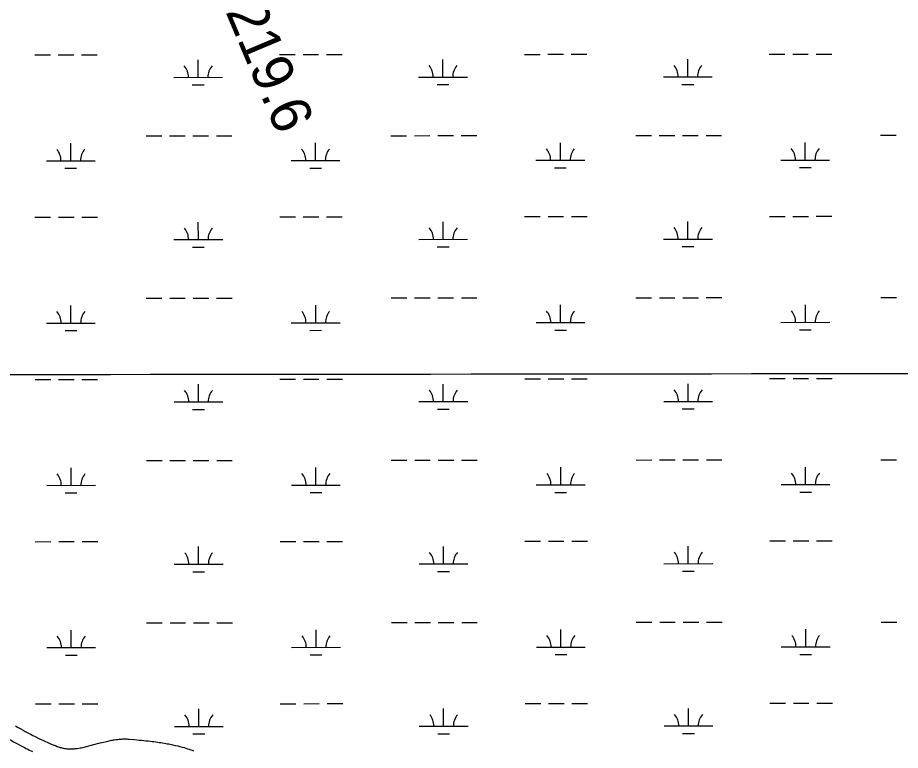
# Model space of a CAD drawing. Extents: x 3297753 to 3335611, y 652252 to 677623.
# Drawn here: x 3319667 to 3321476, y 665967 to 667469 of the extents above; entities that cross this region are included whole.
import ezdxf

# ---------------------------------------------------------------- set-up
doc = ezdxf.new("R2010")
doc.units = 0
for name, color, linetype in [('V-GRID-MAJR', 7, 'Continuous'), ('V-RIVR-RANG-IDEN', 7, 'Continuous'), ('V-ROAD-CNTR', 7, 'Continuous'), ('V-WETL-SWMP', 7, 'Continuous')]:
    doc.layers.add(name, color=color, linetype=linetype)

msp = doc.modelspace()

# ---------------------------------------------------------------- linework, layer by layer
at = {"layer": 'V-GRID-MAJR'}
msp.add_spline([(3301864.932, 666722.723), (3307122.83, 666726.164), (3312380.728, 666730.37), (3317638.625, 666735.341), (3322896.522, 666741.077), (3328154.418, 666747.577), (3333412.313, 666754.8420000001), (3333412.3140000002, 666754.8420000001)], degree=3, dxfattribs=at)
at = {"layer": 'V-ROAD-CNTR'}
for points in [[(3319593.0057765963, 666022.5149281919), (3319595.87877085, 666020.69593183), (3319598.135766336, 666019.296934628), (3319601.512759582, 666017.2549387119), (3319604.8877528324, 666015.2809426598), (3319613.1337363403, 666010.526952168), (3319628.47370566, 666001.65096992), (3319635.2006922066, 665997.7719776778), (3319641.5236795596, 665994.1489849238), (3319647.471667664, 665990.76599169), (3319653.06865647, 665987.6149979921), (3319658.335645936, 665984.68100386), (3319663.295636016, 665981.9500093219), (3319667.969626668, 665979.4110144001), (3319672.367617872, 665977.0520191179), (3319676.512609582, 665974.8600235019), (3319680.4166017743, 665972.8240275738), (3319684.0925944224, 665970.9340313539), (3319687.554587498, 665969.1780348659), (3319690.8345809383, 665967.538038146), (3319696.9685686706, 665964.535044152)], [(3319662.245638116, 666016.8759394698), (3319667.7266271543, 666013.7889456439), (3319672.869616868, 666010.924951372), (3319677.6916072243, 666008.269956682), (3319682.2175981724, 666005.8109615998), (3319686.4695896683, 666003.531966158), (3319690.4625816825, 666001.419970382), (3319694.212574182, 665999.4639742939), (3319697.736567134, 665997.6519779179), (3319701.0485605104, 665995.9719812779), (3319704.140554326, 665994.42598437), (3319710.014542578, 665991.548990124), (3319715.16353228, 665989.0979950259), (3319719.6895232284, 665986.99599923), (3319723.6675152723, 665985.195002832), (3319727.162508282, 665983.6480059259), (3319730.234502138, 665982.31600859), (3319732.9104967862, 665981.1770108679), (3319737.6784872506, 665979.2000148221), (3319741.254480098, 665977.7600177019), (3319743.927474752, 665976.709019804), (3319748.000466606, 665975.149022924), (3319752.0134585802, 665973.662025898), (3319753.8574548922, 665973.024027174), (3319755.6024514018, 665972.48102826), (3319757.321447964, 665972.0040292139), (3319759.0264445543, 665971.5860300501), (3319760.719441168, 665971.222030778), (3319762.390437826, 665970.9100314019), (3319764.049434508, 665970.64603193), (3319765.697431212, 665970.4270323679), (3319767.327427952, 665970.2510327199), (3319768.947424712, 665970.1150329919), (3319770.556421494, 665970.0150331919), (3319772.146418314, 665969.9510333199), (3319773.72841515, 665969.9200333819), (3319775.3024120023, 665969.9190333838), (3319776.862408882, 665969.9460333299), (3319778.4104057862, 665970.0010332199), (3319779.9424027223, 665970.079033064), (3319781.462399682, 665970.1820328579), (3319782.974396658, 665970.3050326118), (3319784.47339366, 665970.4490323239), (3319785.914390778, 665970.6060320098), (3319788.90838479, 665970.988031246), (3319791.801379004, 665971.423030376), (3319794.639373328, 665971.905029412), (3319797.416367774, 665972.4260283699), (3319800.1333623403, 665972.978027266), (3319802.7903570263, 665973.5530261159), (3319805.3913518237, 665974.1470249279), (3319807.905346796, 665974.745023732), (3319812.9083367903, 665975.99602123), (3319817.622327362, 665977.2300187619), (3319835.8372909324, 665982.1510089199), (3319839.359283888, 665983.073007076), (3319842.665277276, 665983.9150053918), (3319845.791271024, 665984.684003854), (3319848.739265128, 665985.3820024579), (3319851.517259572, 665986.0110012), (3319854.13825433, 665986.5770000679), (3319856.60824939, 665987.0829990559), (3319858.936244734, 665987.533998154), (3319861.131240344, 665987.933997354), (3319863.1952362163, 665988.28599665), (3319865.1802322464, 665988.6039960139), (3319868.800225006, 665989.1209949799), (3319872.031218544, 665989.5129941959), (3319874.8802128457, 665989.7979936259), (3319877.382207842, 665990.0009932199), (3319879.582203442, 665990.1409929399), (3319881.5151995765, 665990.232992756), (3319883.2611960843, 665990.2909926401), (3319886.180190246, 665990.3299925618), (3319888.4321857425, 665990.308992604), (3319890.174182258, 665990.2629926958), (3319892.6911772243, 665990.1449929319), (3319895.056172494, 665989.978993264)], [(3319895.2701720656, 665989.9619932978), (3319905.9091507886, 665989.059995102), (3319915.91313078, 665988.1559969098), (3319920.631121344, 665987.701997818), (3319925.194112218, 665987.243998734), (3319929.621103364, 665986.7779996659), (3319933.9140947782, 665986.3030006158), (3319938.0750864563, 665985.8200015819), (3319942.1100783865, 665985.3280025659), (3319946.02307056, 665984.8260035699), (3319949.8160629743, 665984.3170045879), (3319953.496055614, 665983.798005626), (3319957.0620484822, 665983.2700066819), (3319960.5170415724, 665982.73600775), (3319963.866034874, 665982.195008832), (3319967.1160283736, 665981.647009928), (3319970.267022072, 665981.0930110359), (3319973.3180159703, 665980.5340121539), (3319976.2740100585, 665979.972013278), (3319979.1660042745, 665979.4010144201), (3319984.6969932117, 665978.248016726), (3319989.9119827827, 665977.085019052), (3319994.803972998, 665975.9220213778), (3319999.39296382, 665974.76602369), (3320003.6949552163, 665973.6220259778), (3320007.7299471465, 665972.4950282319), (3320011.5129395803, 665971.387030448), (3320015.0579324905, 665970.3050326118), (3320018.385925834, 665969.249034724), (3320021.506919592, 665968.2200367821), (3320024.42791375, 665967.224038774), (3320027.169908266, 665966.259040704)]]:
    msp.add_lwpolyline(points, dxfattribs=at)
at = {"layer": 'V-WETL-SWMP'}
for p, q in [((3319701.848285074, 667392.7695407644), (3319733.8482679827, 667392.8021016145)), ((3319749.8482594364, 667392.8183820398), (3319781.848242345, 667392.8509428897)), ((3319797.848233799, 667392.8672233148), (3319829.8482167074, 667392.8997841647)), ((3320203.7560169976, 667393.2802454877), (3320235.755999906, 667393.3128063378)), ((3320251.7559913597, 667393.3290867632), (3320283.7559742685, 667393.3616476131)), ((3320299.7559657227, 667393.3779280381), (3320331.755948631, 667393.410488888)), ((3320705.6637489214, 667393.7909502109), (3320737.66373183, 667393.8235110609)), ((3320753.663723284, 667393.8397914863), (3320785.6637061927, 667393.8723523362)), ((3320801.6636976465, 667393.8886327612), (3320833.663680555, 667393.9211936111)), ((3321207.5714808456, 667394.3016549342), (3321239.571463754, 667394.3342157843)), ((3321255.571455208, 667394.3504962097), (3321287.571438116, 667394.3830570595)), ((3321303.57142957, 667394.3993374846), (3321335.5714124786, 667394.4318983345)), ((3320036.7393543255, 667346.6802836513), (3320036.702720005, 667382.6802602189)), ((3320538.647086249, 667347.1909883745), (3320538.6104519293, 667383.190964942)), ((3321040.554818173, 667347.7016930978), (3321040.518183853, 667383.7016696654)), ((3319986.739381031, 667346.6294073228), (3320086.73932762, 667346.7311599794)), ((3320488.6471129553, 667347.140112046), (3320588.6470595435, 667347.2418647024)), ((3320990.554844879, 667347.6508167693), (3321090.5547914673, 667347.7525694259)), ((3320024.7550636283, 667331.2370833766), (3320048.75505081, 667331.2615040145)), ((3320526.6627955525, 667331.7477880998), (3320550.662782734, 667331.7722087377)), ((3321028.5705274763, 667332.2584928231), (3321052.5705146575, 667332.282913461)), ((3319978.017572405, 667226.5494864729), (3320010.017555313, 667226.582047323)), ((3320026.0175467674, 667226.5983277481), (3320058.0175296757, 667226.6308885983)), ((3320074.0175211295, 667226.6471690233), (3320106.0175040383, 667226.6797298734)), ((3320431.9253299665, 667227.011349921), (3320463.925312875, 667227.0439107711)), ((3320479.925304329, 667227.0601911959), (3320511.9252872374, 667227.0927520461)), ((3320527.9252786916, 667227.1090324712), (3320559.9252615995, 667227.1415933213)), ((3320575.9252530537, 667227.1578737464), (3320607.9252359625, 667227.1904345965)), ((3320933.83306189, 667227.5220546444), (3320965.833044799, 667227.5546154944)), ((3320981.833036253, 667227.5708959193), (3321013.833019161, 667227.6034567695)), ((3321029.8330106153, 667227.6197371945), (3321061.8329935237, 667227.6522980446)), ((3321077.832984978, 667227.6685784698), (3321109.8329678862, 667227.7011393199)), ((3321435.7407938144, 667228.0327593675), (3321467.740776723, 667228.0653202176)), ((3319775.477316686, 667175.6013767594), (3319775.4406823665, 667211.6013533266)), ((3319930.0175980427, 667226.5006451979), (3319962.0175809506, 667226.5332060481)), ((3320277.3850486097, 667176.1120814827), (3320277.34841429, 667212.1120580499)), ((3320779.292780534, 667176.6227862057), (3320779.256146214, 667212.6227627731)), ((3321281.200512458, 667177.1334909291), (3321281.1638781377, 667213.1334674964)), ((3319725.4773433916, 667175.5505004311), (3319825.4772899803, 667175.6522530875)), ((3320227.3850753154, 667176.0612051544), (3320327.385021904, 667176.1629578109)), ((3320729.2928072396, 667176.5719098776), (3320829.292753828, 667176.673662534)), ((3321231.200539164, 667177.0826146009), (3321331.200485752, 667177.1843672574)), ((3319763.4930259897, 667160.1581764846), (3319787.49301317, 667160.1825971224)), ((3320265.4007579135, 667160.6688812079), (3320289.4007450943, 667160.6933018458)), ((3320767.3084898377, 667161.1795859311), (3320791.3084770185, 667161.2040065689)), ((3321269.2162217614, 667161.6902906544), (3321293.2162089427, 667161.7147112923)), ((3319702.186821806, 667060.0947573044), (3319734.186804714, 667060.1273181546)), ((3319750.186796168, 667060.1435985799), (3319782.1867790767, 667060.1761594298)), ((3319798.186770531, 667060.1924398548), (3319830.1867534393, 667060.2250007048)), ((3320037.077891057, 667014.0055001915), (3320037.041256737, 667050.0054767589)), ((3320204.094553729, 667060.6054620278), (3320236.094536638, 667060.638022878)), ((3320252.0945280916, 667060.6543033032), (3320284.0945110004, 667060.6868641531)), ((3320300.094502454, 667060.7031445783), (3320332.0944853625, 667060.7357054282)), ((3320538.985622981, 667014.5162049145), (3320538.9489886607, 667050.5161814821)), ((3320706.0022856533, 667061.1161667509), (3320738.002268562, 667061.148727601)), ((3320754.0022600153, 667061.1650080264), (3320786.002242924, 667061.1975688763)), ((3320802.0022343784, 667061.2138493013), (3320834.0022172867, 667061.2464101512)), ((3321040.893354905, 667015.026909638), (3321040.856720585, 667051.0268862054)), ((3321207.9100175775, 667061.6268714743), (3321239.9100004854, 667061.6594323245)), ((3321255.9099919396, 667061.6757127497), (3321287.909974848, 667061.7082735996)), ((3321303.909966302, 667061.7245540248), (3321335.90994921, 667061.7571148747)), ((3319987.077917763, 667013.954623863), (3320087.077864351, 667014.0563765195)), ((3320488.985649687, 667014.4653285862), (3320588.9855962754, 667014.5670812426)), ((3320990.893381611, 667014.9760333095), (3321090.893328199, 667015.077785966)), ((3320025.09360036, 666998.5622999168), (3320049.0935875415, 666998.5867205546)), ((3320527.001332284, 666999.0730046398), (3320551.0013194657, 666999.0974252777)), ((3321028.909064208, 666999.5837093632), (3321052.9090513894, 666999.6081300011)), ((3319930.356134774, 666893.825861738), (3319962.3561176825, 666893.8584225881)), ((3319978.3561091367, 666893.874703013), (3320010.356092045, 666893.9072638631)), ((3320026.356083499, 666893.9235442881), (3320058.356066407, 666893.9561051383)), ((3320074.3560578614, 666893.9723855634), (3320106.35604077, 666894.0049464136)), ((3320432.2638666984, 666894.3365664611), (3320464.2638496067, 666894.3691273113)), ((3320480.263841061, 666894.3854077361), (3320512.263823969, 666894.4179685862)), ((3320528.263815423, 666894.4342490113), (3320560.2637983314, 666894.4668098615)), ((3320576.2637897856, 666894.4830902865), (3320608.2637726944, 666894.5156511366)), ((3320934.171598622, 666894.8472711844), (3320966.1715815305, 666894.8798320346)), ((3320982.1715729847, 666894.8961124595), (3321014.171555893, 666894.9286733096)), ((3321030.171547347, 666894.9449537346), (3321062.1715302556, 666894.9775145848)), ((3321078.1715217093, 666894.9937950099), (3321110.1715046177, 666895.02635586)), ((3321436.079330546, 666895.3579759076), (3321468.0793134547, 666895.3905367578)), ((3319775.8158534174, 666842.9265932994), (3319775.7792190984, 666878.9265698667)), ((3320277.7235853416, 666843.4372980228), (3320277.6869510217, 666879.43727459)), ((3320779.631317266, 666843.9480027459), (3320779.594682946, 666879.9479793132)), ((3321281.5390491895, 666844.4587074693), (3321281.5024148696, 666880.4586840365)), ((3319725.815880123, 666842.8757169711), (3319825.815826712, 666842.9774696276)), ((3320227.7236120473, 666843.3864216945), (3320327.723558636, 666843.488174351)), ((3320729.6313439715, 666843.8971264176), (3320829.6312905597, 666843.9988790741)), ((3320767.6470265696, 666828.5048024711), (3320791.64701375, 666828.529223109)), ((3321231.539075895, 666844.407831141), (3321331.539022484, 666844.5095837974)), ((3321269.554758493, 666829.0155071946), (3321293.554745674, 666829.0399278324)), ((3319763.831562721, 666827.4833930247), (3319787.831549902, 666827.5078136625)), ((3320265.7392946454, 666827.9940977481), (3320289.739281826, 666828.018518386)), ((3319702.525358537, 666727.4199738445), (3319734.525341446, 666727.4525346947)), ((3319750.5253328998, 666727.46881512), (3319782.5253158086, 666727.5013759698)), ((3319798.5253072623, 666727.517656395), (3319830.5252901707, 666727.5502172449)), ((3320204.433090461, 666727.9306785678), (3320236.43307337, 666727.963239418)), ((3320252.433064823, 666727.9795198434), (3320284.433047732, 666728.0120806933)), ((3320300.433039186, 666728.0283611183), (3320332.4330220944, 666728.0609219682)), ((3320706.3408223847, 666728.441383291), (3320738.3408052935, 666728.4739441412)), ((3320754.3407967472, 666728.4902245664), (3320786.340779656, 666728.5227854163)), ((3320802.3407711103, 666728.5390658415), (3320834.340754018, 666728.5716266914)), ((3321208.248554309, 666728.9520880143), (3321240.2485372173, 666728.9846488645)), ((3321256.2485286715, 666729.0009292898), (3321288.2485115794, 666729.0334901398)), ((3321304.2485030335, 666729.0497705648), (3321336.248485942, 666729.0823314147)), ((3320037.416427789, 666681.3307167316), (3320037.3797934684, 666717.3306932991)), ((3320539.324159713, 666681.8414214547), (3320539.2875253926, 666717.8413980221)), ((3321041.2318916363, 666682.352126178), (3321041.195257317, 666718.3521027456)), ((3319987.4164544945, 666681.2798404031), (3320087.416401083, 666681.3815930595)), ((3320025.4321370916, 666665.8875164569), (3320049.4321242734, 666665.9119370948)), ((3320489.3241864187, 666681.7905451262), (3320589.3241330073, 666681.8922977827)), ((3320527.339869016, 666666.39822118), (3320551.3398561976, 666666.4226418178)), ((3320991.231918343, 666682.3012498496), (3321091.2318649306, 666682.403002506)), ((3321029.2476009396, 666666.9089259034), (3321053.247588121, 666666.9333465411)), ((3319930.694671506, 666561.1510782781), (3319962.6946544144, 666561.1836391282)), ((3319978.694645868, 666561.199919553), (3320010.6946287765, 666561.2324804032)), ((3320026.6946202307, 666561.2487608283), (3320058.694603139, 666561.2813216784)), ((3320074.6945945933, 666561.2976021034), (3320106.6945775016, 666561.3301629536)), ((3320432.6024034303, 666561.6617830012), (3320464.602386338, 666561.6943438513)), ((3320480.6023777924, 666561.7106242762), (3320512.6023607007, 666561.7431851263)), ((3320528.602352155, 666561.7594655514), (3320560.6023350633, 666561.7920264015)), ((3320576.602326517, 666561.8083068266), (3320608.602309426, 666561.8408676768)), ((3320934.5101353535, 666562.1724877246), (3320966.5101182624, 666562.2050485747)), ((3320982.5101097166, 666562.2213289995), (3321014.510092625, 666562.2538898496)), ((3321030.5100840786, 666562.2701702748), (3321062.510066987, 666562.3027311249)), ((3321078.510058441, 666562.3190115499), (3321110.5100413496, 666562.3515724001)), ((3321436.4178672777, 666562.6831924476), (3321468.4178501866, 666562.7157532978)), ((3319776.1543901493, 666510.2518098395), (3319776.11775583, 666546.2517864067)), ((3320278.062122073, 666510.7625145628), (3320278.0254877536, 666546.7624911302)), ((3320779.969853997, 666511.273219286), (3320779.9332196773, 666547.2731958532)), ((3321281.8775859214, 666511.7839240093), (3321281.840951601, 666547.7839005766)), ((3319726.154416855, 666510.2009335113), (3319826.154363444, 666510.3026861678)), ((3320228.062148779, 666510.7116382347), (3320328.0620953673, 666510.8133908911)), ((3320729.969880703, 666511.2223429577), (3320829.9698272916, 666511.3240956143)), ((3321231.877612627, 666511.7330476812), (3321331.8775592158, 666511.8348003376)), ((3319764.170099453, 666494.8086095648), (3319788.170086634, 666494.8330302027)), ((3320266.0778313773, 666495.3193142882), (3320290.0778185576, 666495.343734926)), ((3320767.985563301, 666495.8300190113), (3320791.985550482, 666495.8544396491)), ((3321269.8932952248, 666496.3407237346), (3321293.893282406, 666496.3651443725)), ((3319702.863895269, 666394.7451903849), (3319734.863878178, 666394.7777512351)), ((3319750.863869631, 666394.7940316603), (3319782.86385254, 666394.8265925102)), ((3319798.863843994, 666394.8428729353), (3319830.8638269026, 666394.8754337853)), ((3320204.7716271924, 666395.2558951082), (3320236.771610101, 666395.2884559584)), ((3320252.771601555, 666395.3047363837), (3320284.771584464, 666395.3372972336)), ((3320300.771575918, 666395.3535776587), (3320332.771558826, 666395.3861385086)), ((3320706.6793591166, 666395.7665998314), (3320738.6793420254, 666395.7991606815)), ((3320754.679333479, 666395.8154411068), (3320786.6793163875, 666395.8480019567)), ((3320802.6793078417, 666395.8642823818), (3320834.67929075, 666395.8968432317)), ((3321208.587091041, 666396.2773045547), (3321240.5870739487, 666396.3098654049)), ((3321256.587065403, 666396.3261458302), (3321288.5870483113, 666396.3587066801)), ((3321304.5870397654, 666396.3749871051), (3321336.587022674, 666396.407547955)), ((3320037.7549645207, 666348.6559332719), (3320037.7183302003, 666384.6559098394)), ((3320539.6626964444, 666349.166637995), (3320539.6260621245, 666385.1666145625)), ((3321041.570428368, 666349.6773427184), (3321041.5337940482, 666385.6773192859)), ((3319987.7549912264, 666348.6050569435), (3320087.754937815, 666348.7068095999)), ((3320489.66272315, 666349.1157616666), (3320589.6626697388, 666349.217514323)), ((3320991.5704550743, 666349.6264663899), (3321091.5704016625, 666349.7282190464)), ((3320025.7706738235, 666333.2127329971), (3320049.7706610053, 666333.237153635)), ((3320527.6784057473, 666333.7234377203), (3320551.678392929, 666333.7478583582)), ((3321029.5861376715, 666334.2341424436), (3321053.5861248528, 666334.2585630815)), ((3319776.4929268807, 666177.5770263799), (3319776.4562925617, 666213.5770029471)), ((3319931.0332082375, 666228.4762948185), (3319963.033191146, 666228.5088556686)), ((3319979.0331826, 666228.5251360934), (3320011.0331655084, 666228.5576969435)), ((3320027.0331569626, 666228.5739773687), (3320059.0331398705, 666228.6065382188)), ((3320075.0331313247, 666228.6228186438), (3320107.0331142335, 666228.655379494)), ((3320278.400658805, 666178.0877311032), (3320278.364024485, 666214.0877076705)), ((3320432.9409401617, 666228.9869995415), (3320464.94092307, 666229.0195603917)), ((3320480.9409145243, 666229.0358408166), (3320512.9408974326, 666229.0684016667)), ((3320528.9408888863, 666229.0846820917), (3320560.9408717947, 666229.1172429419)), ((3320576.940863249, 666229.133523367), (3320608.9408461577, 666229.1660842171)), ((3320780.308390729, 666178.5984358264), (3320780.271756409, 666214.5984123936)), ((3320934.8486720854, 666229.4977042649), (3320966.8486549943, 666229.5302651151)), ((3320982.848646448, 666229.5465455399), (3321014.8486293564, 666229.57910639)), ((3321030.8486208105, 666229.5953868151), (3321062.848603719, 666229.6279476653)), ((3321078.848595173, 666229.6442280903), (3321110.848578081, 666229.6767889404)), ((3321282.216122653, 666179.1091405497), (3321282.179488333, 666215.1091171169)), ((3321436.756404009, 666230.008408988), (3321468.756386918, 666230.0409698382)), ((3319726.492953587, 666177.5261500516), (3319826.4929001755, 666177.627902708)), ((3320228.4006855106, 666178.0368547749), (3320328.4006320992, 666178.1386074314)), ((3320730.308417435, 666178.5475594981), (3320830.3083640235, 666178.6493121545)), ((3321232.216149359, 666179.0582642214), (3321332.216095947, 666179.1600168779)), ((3319764.508636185, 666162.1338261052), (3319788.5086233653, 666162.158246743)), ((3320266.4163681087, 666162.6445308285), (3320290.4163552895, 666162.6689514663)), ((3320768.324100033, 666163.1552355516), (3320792.3240872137, 666163.1796561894)), ((3321270.2318319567, 666163.665940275), (3321294.2318191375, 666163.6903609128)), ((3319703.2024320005, 666062.0704069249), (3319735.2024149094, 666062.1029677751)), ((3319751.202406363, 666062.1192482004), (3319783.202389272, 666062.1518090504)), ((3319799.202380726, 666062.1680894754), (3319831.202363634, 666062.2006503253)), ((3320038.093501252, 666015.981149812), (3320038.056866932, 666051.9811263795)), ((3320205.1101639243, 666062.5811116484), (3320237.110146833, 666062.6136724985)), ((3320253.110138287, 666062.6299529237), (3320285.110121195, 666062.6625137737)), ((3320301.1101126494, 666062.6787941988), (3320333.1100955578, 666062.7113550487)), ((3320540.0012331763, 666016.4918545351), (3320539.964598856, 666052.4918311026)), ((3320707.0178958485, 666063.0918163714), (3320739.017878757, 666063.1243772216)), ((3320755.0178702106, 666063.1406576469), (3320787.0178531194, 666063.1732184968)), ((3320803.0178445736, 666063.1894989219), (3320835.017827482, 666063.2220597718)), ((3321041.9089651, 666017.0025592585), (3321041.87233078, 666053.002535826)), ((3321208.925627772, 666063.6025210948), (3321240.9256106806, 666063.635081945)), ((3321256.925602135, 666063.6513623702), (3321288.925585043, 666063.6839232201)), ((3321304.9255764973, 666063.7002036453), (3321336.9255594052, 666063.7327644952)), ((3319988.093527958, 666015.9302734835), (3320088.0934745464, 666016.03202614)), ((3320490.001259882, 666016.4409782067), (3320590.0012064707, 666016.5427308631)), ((3320991.908991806, 666016.95168293), (3321091.908938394, 666017.0534355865)), ((3320026.109210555, 666000.5379495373), (3320050.1091977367, 666000.5623701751)), ((3320528.016942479, 666001.0486542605), (3320552.016929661, 666001.0730748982)), ((3321029.9246744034, 666001.5593589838), (3321053.9246615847, 666001.5837796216))]:
    msp.add_line(p, q, dxfattribs=at)
for centre, radius, start, end in [((3319981.4959645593, 667347.0988753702), 35.24628790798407, 359.28648001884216, 40.83013835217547), ((3320091.981777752, 667347.2112976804), 35.246287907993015, 139.28647683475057, 180.8301351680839), ((3320483.403696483, 667347.6095800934), 35.24628790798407, 359.28648001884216, 40.83013835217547), ((3320593.889509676, 667347.7220024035), 35.246287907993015, 139.28647683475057, 180.8301351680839), ((3320985.3114284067, 667348.1202848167), 35.24628790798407, 359.28648001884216, 40.83013835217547), ((3321095.7972416, 667348.2327071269), 35.246287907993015, 139.28647683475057, 180.8301351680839), ((3319720.2339269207, 667176.0199684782), 35.24628790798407, 359.28648001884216, 40.83013835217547), ((3319830.7197401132, 667176.1323907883), 35.246287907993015, 139.28647683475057, 180.8301351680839), ((3320222.141658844, 667176.5306732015), 35.24628790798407, 359.28648001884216, 40.83013835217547), ((3320332.627472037, 667176.6430955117), 35.246287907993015, 139.28647683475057, 180.8301351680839), ((3320724.049390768, 667177.0413779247), 35.24628790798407, 359.28648001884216, 40.83013835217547), ((3320834.535203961, 667177.1538002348), 35.246287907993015, 139.28647683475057, 180.8301351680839), ((3321225.9571226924, 667177.552082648), 35.24628790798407, 359.28648001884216, 40.83013835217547), ((3321336.4429358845, 667177.6645049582), 35.246287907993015, 139.28647683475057, 180.8301351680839), ((3319981.8345012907, 667014.4240919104), 35.24628790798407, 359.28648001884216, 40.83013835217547), ((3320092.3203144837, 667014.5365142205), 35.246287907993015, 139.28647683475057, 180.8301351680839), ((3320483.742233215, 667014.9347966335), 35.24628790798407, 359.28648001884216, 40.83013835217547), ((3320594.228046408, 667015.0472189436), 35.246287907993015, 139.28647683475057, 180.8301351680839), ((3320985.6499651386, 667015.4455013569), 35.24628790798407, 359.28648001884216, 40.83013835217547), ((3321096.1357783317, 667015.557923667), 35.246287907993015, 139.28647683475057, 180.8301351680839), ((3319720.572463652, 666843.3451850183), 35.24628790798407, 359.28648001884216, 40.83013835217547), ((3319831.058276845, 666843.4576073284), 35.246287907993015, 139.28647683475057, 180.8301351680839), ((3320222.480195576, 666843.8558897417), 35.24628790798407, 359.28648001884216, 40.83013835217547), ((3320332.9660087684, 666843.9683120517), 35.246287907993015, 139.28647683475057, 180.8301351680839), ((3320724.3879275, 666844.3665944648), 35.24628790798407, 359.28648001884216, 40.83013835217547), ((3320834.8737406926, 666844.4790167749), 35.246287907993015, 139.28647683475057, 180.8301351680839), ((3321226.295659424, 666844.8772991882), 35.24628790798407, 359.28648001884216, 40.83013835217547), ((3321336.7814726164, 666844.9897214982), 35.246287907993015, 139.28647683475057, 180.8301351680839), ((3319982.1730380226, 666681.7493084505), 35.24628790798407, 359.28648001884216, 40.83013835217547), ((3320092.6588512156, 666681.8617307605), 35.246287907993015, 139.28647683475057, 180.8301351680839), ((3320484.080769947, 666682.2600131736), 35.24628790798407, 359.28648001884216, 40.83013835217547), ((3320594.5665831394, 666682.3724354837), 35.246287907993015, 139.28647683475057, 180.8301351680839), ((3320985.98850187, 666682.770717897), 35.24628790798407, 359.28648001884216, 40.83013835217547), ((3321096.4743150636, 666682.883140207), 35.246287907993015, 139.28647683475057, 180.8301351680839), ((3319720.911000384, 666510.6704015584), 35.24628790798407, 359.28648001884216, 40.83013835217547), ((3319831.3968135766, 666510.7828238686), 35.246287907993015, 139.28647683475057, 180.8301351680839), ((3320222.8187323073, 666511.1811062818), 35.24628790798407, 359.28648001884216, 40.83013835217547), ((3320333.3045455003, 666511.2935285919), 35.246287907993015, 139.28647683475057, 180.8301351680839), ((3320724.7264642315, 666511.6918110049), 35.24628790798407, 359.28648001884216, 40.83013835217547), ((3320835.2122774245, 666511.804233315), 35.246287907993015, 139.28647683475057, 180.8301351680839), ((3321226.6341961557, 666512.2025157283), 35.24628790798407, 359.28648001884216, 40.83013835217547), ((3321337.120009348, 666512.3149380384), 35.246287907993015, 139.28647683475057, 180.8301351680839), ((3319982.5115747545, 666349.0745249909), 35.24628790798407, 359.28648001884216, 40.83013835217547), ((3320092.997387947, 666349.1869473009), 35.246287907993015, 139.28647683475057, 180.8301351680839), ((3320484.419306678, 666349.5852297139), 35.24628790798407, 359.28648001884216, 40.83013835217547), ((3320594.9051198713, 666349.6976520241), 35.246287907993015, 139.28647683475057, 180.8301351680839), ((3320986.327038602, 666350.0959344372), 35.24628790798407, 359.28648001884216, 40.83013835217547), ((3321096.8128517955, 666350.2083567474), 35.246287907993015, 139.28647683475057, 180.8301351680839), ((3319721.2495371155, 666177.9956180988), 35.24628790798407, 359.28648001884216, 40.83013835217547), ((3319831.7353503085, 666178.1080404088), 35.246287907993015, 139.28647683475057, 180.8301351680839), ((3320223.157269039, 666178.5063228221), 35.24628790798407, 359.28648001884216, 40.83013835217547), ((3320333.643082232, 666178.6187451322), 35.246287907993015, 139.28647683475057, 180.8301351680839), ((3320725.0650009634, 666179.0170275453), 35.24628790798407, 359.28648001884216, 40.83013835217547), ((3320835.550814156, 666179.1294498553), 35.246287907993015, 139.28647683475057, 180.8301351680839), ((3321226.972732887, 666179.5277322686), 35.24628790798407, 359.28648001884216, 40.83013835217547), ((3321337.4585460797, 666179.6401545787), 35.246287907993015, 139.28647683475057, 180.8301351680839), ((3319982.850111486, 666016.3997415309), 35.24628790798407, 359.28648001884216, 40.83013835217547), ((3320093.335924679, 666016.512163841), 35.246287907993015, 139.28647683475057, 180.8301351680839), ((3320484.75784341, 666016.9104462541), 35.24628790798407, 359.28648001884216, 40.83013835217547), ((3320595.243656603, 666017.0228685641), 35.246287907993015, 139.28647683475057, 180.8301351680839), ((3320986.665575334, 666017.4211509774), 35.24628790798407, 359.28648001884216, 40.83013835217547), ((3321097.151388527, 666017.5335732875), 35.246287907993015, 139.28647683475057, 180.8301351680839)]:
    msp.add_arc(centre, radius, start, end, dxfattribs=at)

# ---------------------------------------------------------------- texts
at = {"layer": 'V-RIVR-RANG-IDEN'}
msp.add_text('R-219.6', height=82.99999799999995, rotation=292.87570142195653, dxfattribs=at).set_placement((3320046.589, 667589.716))

doc.saveas('drawing.dxf')
